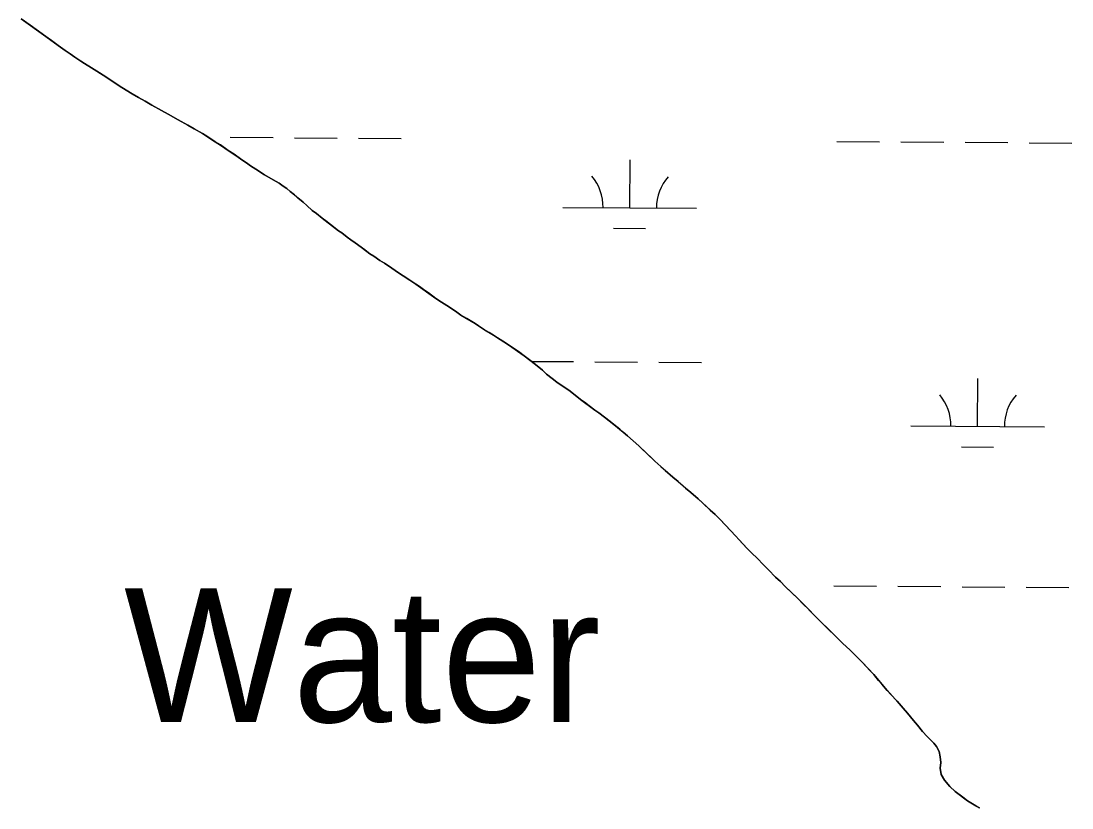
# Model space of a CAD drawing. Extents: x 3172231 to 3210228, y 940198 to 965780.
# Drawn here: x 3202842 to 3203629, y 949041 to 949630 of the extents above; entities that cross this region are included whole.
import ezdxf

# ---------------------------------------------------------------- set-up
doc = ezdxf.new("R2010")
doc.units = 0
for name, color, linetype in [('V-RIVR-IDEN', 7, 'Continuous'), ('V-SITE-VEGE', 7, 'Continuous'), ('V-TOPO-SHOR', 7, 'Continuous'), ('V-WETL-SWMP', 7, 'Continuous')]:
    doc.layers.add(name, color=color, linetype=linetype)

msp = doc.modelspace()

# ---------------------------------------------------------------- linework, layer by layer
at = {"layer": 'V-SITE-VEGE'}
for p, q in [((3202842.252, 949631.346), (3202860.766, 949618.079)), ((3202860.766, 949618.079), (3202870.019, 949611.278)), ((3202870.019, 949611.278), (3202889.711, 949597.835)), ((3202889.711, 949597.835), (3202895.099, 949594.595)), ((3202895.099, 949594.595), (3202905.705, 949587.955)), ((3202905.705, 949587.955), (3202917.656, 949579.79)), ((3202917.656, 949579.79), (3202930.286, 949572.294)), ((3202930.286, 949572.294), (3202935.168, 949569.566)), ((3202935.168, 949569.566), (3202940.05, 949566.67)), ((3202940.05, 949566.67), (3202952.345, 949560.02)), ((3202952.345, 949560.02), (3202959.922, 949555.593)), ((3202959.922, 949555.593), (3202967.166, 949551.669)), ((3202967.166, 949551.669), (3202971.71, 949548.945)), ((3202971.71, 949548.945), (3202978.112, 949545.533)), ((3202978.112, 949545.533), (3202987.537, 949539.235)), ((3202987.537, 949539.235), (3202991.41, 949536.851)), ((3202991.41, 949536.851), (3203018.001, 949518.645)), ((3203018.001, 949518.645), (3203024.567, 949514.559)), ((3203024.567, 949514.559), (3203035.514, 949508.253)), ((3203035.514, 949508.253), (3203041.234, 949504.171)), ((3203041.234, 949504.171), (3203043.587, 949502.132)), ((3203043.587, 949502.132), (3203046.954, 949499.582)), ((3203046.954, 949499.582), (3203053.342, 949493.976)), ((3203053.342, 949493.976), (3203056.201, 949491.595)), ((3203056.201, 949491.595), (3203060.235, 949487.861)), ((3203060.235, 949487.861), (3203063.264, 949485.649)), ((3203063.264, 949485.649), (3203067.639, 949482.082)), ((3203067.639, 949482.082), (3203079.751, 949472.73)), ((3203079.751, 949472.73), (3203082.274, 949471.029)), ((3203082.274, 949471.029), (3203089.173, 949465.927)), ((3203089.173, 949465.927), (3203092.2, 949463.545)), ((3203092.2, 949463.545), (3203096.745, 949460.316)), ((3203096.745, 949460.316), (3203103.307, 949455.384)), ((3203103.307, 949455.384), (3203106.168, 949453.68)), ((3203106.168, 949453.68), (3203110.712, 949450.446)), ((3203110.712, 949450.446), (3203114.249, 949448.402)), ((3203114.249, 949448.402), (3203119.633, 949444.661)), ((3203119.633, 949444.661), (3203124.852, 949441.255)), ((3203124.852, 949441.255), (3203128.217, 949438.875)), ((3203128.217, 949438.875), (3203133.099, 949435.639)), ((3203133.099, 949435.639), (3203137.811, 949432.745)), ((3203137.811, 949432.745), (3203152.788, 949422.028)), ((3203152.788, 949422.028), (3203156.827, 949419.304)), ((3203156.827, 949419.304), (3203162.889, 949415.559)), ((3203162.889, 949415.559), (3203168.443, 949411.815)), ((3203168.443, 949411.815), (3203171.474, 949409.605)), ((3203171.474, 949409.605), (3203182.079, 949403.131)), ((3203182.079, 949403.131), (3203189.149, 949398.536)), ((3203189.149, 949398.536), (3203195.885, 949394.448)), ((3203195.885, 949394.448), (3203207.163, 949387.296)), ((3203207.163, 949387.296), (3203218.775, 949379.131)), ((3203218.775, 949379.131), (3203227.186, 949372.669)), ((3203227.186, 949372.669), (3203232.398, 949368.254)), ((3203232.398, 949368.254), (3203235.593, 949365.364)), ((3203235.593, 949365.364), (3203239.8, 949362.134)), ((3203239.8, 949362.134), (3203243.163, 949359.247)), ((3203243.163, 949359.247), (3203248.045, 949356.183)), ((3203248.045, 949356.183), (3203252.252, 949353.289)), ((3203252.252, 949353.289), (3203261.001, 949346.488)), ((3203261.001, 949346.488), (3203271.599, 949338.498)), ((3203271.599, 949338.498), (3203274.628, 949336.455)), ((3203274.628, 949336.455), (3203278.833, 949333.057)), ((3203278.833, 949333.057), (3203285.898, 949327.615)), ((3203285.898, 949327.615), (3203292.964, 949321.838)), ((3203292.964, 949321.838), (3203296.159, 949319.118)), ((3203296.159, 949319.118), (3203304.564, 949311.643)), ((3203304.564, 949311.643), (3203310.618, 949306.04)), ((3203310.618, 949306.04), (3203316.665, 949300.098)), ((3203316.665, 949300.098), (3203321.038, 949296.191)), ((3203321.038, 949296.191), (3203348.948, 949271.897)), ((3203348.948, 949271.897), (3203361.723, 949260.179)), ((3203361.723, 949260.179), (3203365.084, 949256.783)), ((3203365.084, 949256.783), (3203377.18, 949244.057)), ((3203377.18, 949244.057), (3203379.363, 949241.511)), ((3203379.363, 949241.511), (3203385.408, 949235.062)), ((3203385.408, 949235.062), (3203389.441, 949230.989)), ((3203389.441, 949230.989), (3203392.804, 949227.761)), ((3203392.804, 949227.761), (3203398.012, 949222.332)), ((3203398.012, 949222.332), (3203401.709, 949218.766)), ((3203401.709, 949218.766), (3203406.917, 949213.503)), ((3203406.917, 949213.503), (3203410.615, 949210.107)), ((3203410.615, 949210.107), (3203414.144, 949206.374)), ((3203414.144, 949206.374), (3203423.051, 949197.883)), ((3203423.051, 949197.883), (3203440.524, 949180.231)), ((3203440.524, 949180.231), (3203456.994, 949164.101)), ((3203456.994, 949164.101), (3203462.71, 949158.836)), ((3203462.71, 949158.836), (3203471.615, 949149.841)), ((3203471.615, 949149.841), (3203480.35, 949140.506)), ((3203480.35, 949140.506), (3203486.391, 949133.211)), ((3203486.391, 949133.211), (3203502.513, 949115.228)), ((3203502.513, 949115.228), (3203516.949, 949097.928)), ((3203516.949, 949097.928), (3203520.308, 949094.195)), ((3203520.308, 949094.195), (3203525.35, 949089.103)), ((3203525.35, 949089.103), (3203527.364, 949086.56)), ((3203527.364, 949086.56), (3203529.373, 949083.002)), ((3203529.373, 949083.002), (3203530.196, 949078.945)), ((3203530.196, 949078.945), (3203530.511, 949074.72)), ((3203530.511, 949074.72), (3203530.153, 949070.331)), ((3203530.153, 949070.331), (3203530.804, 949065.768)), ((3203530.804, 949065.768), (3203533.317, 949061.533)), ((3203533.317, 949061.533), (3203537.345, 949056.784)), ((3203537.345, 949056.784), (3203541.208, 949052.88)), ((3203541.208, 949052.88), (3203550.461, 949045.909)), ((3203550.461, 949045.909), (3203559.556, 949040.625))]:
    msp.add_line(p, q, dxfattribs=at)
at = {"layer": 'V-TOPO-SHOR'}
for points in [[(3202842.254, 949631.346), (3202848.986, 949626.584), (3202853.699, 949623.183), (3202860.766, 949618.079), (3202864.973, 949615.017), (3202870.019, 949611.278), (3202875.237, 949607.704), (3202878.94, 949605.15), (3202882.643, 949602.598), (3202887.019, 949599.704), (3202889.711, 949597.835), (3202895.099, 949594.597), (3202900.991, 949590.853), (3202905.705, 949587.955), (3202912.775, 949583.191), (3202917.656, 949579.79), (3202925.399, 949575.19), (3202930.283, 949572.294), (3202935.168, 949569.566), (3202940.05, 949566.67), (3202947.292, 949562.748), (3202952.345, 949560.02), (3202959.922, 949555.591), (3202967.166, 949551.669), (3202971.71, 949548.945), (3202978.112, 949545.533), (3202981.983, 949542.981), (3202987.537, 949539.235), (3202991.41, 949536.851), (3202997.3, 949532.77), (3203001.677, 949529.876), (3203007.567, 949525.792), (3203010.932, 949523.41), (3203013.963, 949521.368), (3203018.001, 949518.645), (3203020.694, 949516.943), (3203024.567, 949514.559), (3203030.965, 949510.811), (3203035.514, 949508.253), (3203038.543, 949506.043), (3203041.234, 949504.171), (3203043.587, 949502.132), (3203046.954, 949499.582), (3203049.475, 949497.372), (3203053.342, 949493.976), (3203056.201, 949491.597), (3203060.235, 949487.861), (3203063.264, 949485.649), (3203067.637, 949482.082), (3203070.33, 949480.04), (3203073.863, 949477.32), (3203079.751, 949472.73), (3203082.274, 949471.029), (3203086.312, 949467.969), (3203089.173, 949465.927), (3203092.2, 949463.545), (3203096.745, 949460.313), (3203099.436, 949458.274), (3203103.307, 949455.384), (3203106.168, 949453.68), (3203110.712, 949450.446), (3203114.247, 949448.402), (3203119.633, 949444.661), (3203124.852, 949441.255), (3203128.217, 949438.875), (3203133.099, 949435.639), (3203137.811, 949432.745), (3203140.505, 949430.873), (3203143.534, 949428.662), (3203147.068, 949426.112), (3203152.788, 949422.028), (3203156.827, 949419.304), (3203162.889, 949415.559), (3203168.443, 949411.815), (3203171.472, 949409.605), (3203175.851, 949406.879), (3203182.079, 949403.131), (3203184.604, 949401.429), (3203189.149, 949398.536), (3203192.518, 949396.492), (3203195.885, 949394.448), (3203198.746, 949392.576), (3203202.786, 949390.022), (3203207.163, 949387.296), (3203210.024, 949385.256), (3203215.408, 949381.513), (3203218.775, 949379.131), (3203223.821, 949375.221), (3203227.186, 949372.669), (3203232.398, 949368.254), (3203235.593, 949365.364), (3203239.8, 949362.134), (3203243.163, 949359.247), (3203248.045, 949356.183), (3203252.252, 949353.289), (3203258.14, 949348.7), (3203261.001, 949346.49), (3203264.869, 949343.598), (3203267.392, 949341.726)], [(3203267.392, 949341.726), (3203271.599, 949338.496), (3203274.628, 949336.455), (3203278.833, 949333.057), (3203283.039, 949329.825), (3203285.898, 949327.615), (3203290.273, 949324.046), (3203292.964, 949321.838), (3203296.159, 949319.118), (3203300.361, 949315.381), (3203304.564, 949311.643), (3203306.917, 949309.437), (3203310.616, 949306.04), (3203313.976, 949302.814), (3203316.665, 949300.098), (3203321.038, 949296.191), (3203324.401, 949293.303), (3203330.117, 949288.208), (3203333.983, 949284.978), (3203339.531, 949280.053), (3203343.4, 949276.655), (3203348.948, 949271.897), (3203352.479, 949268.67), (3203358.027, 949263.574), (3203361.723, 949260.179), (3203365.084, 949256.783), (3203369.956, 949251.692), (3203372.979, 949248.468), (3203377.18, 949244.055), (3203379.363, 949241.511), (3203382.889, 949237.778), (3203385.408, 949235.062), (3203389.441, 949230.989), (3203392.804, 949227.761), (3203398.012, 949222.332), (3203401.709, 949218.766), (3203406.917, 949213.503), (3203410.615, 949210.107), (3203414.144, 949206.374), (3203419.522, 949201.278), (3203423.051, 949197.883), (3203427.925, 949192.961), (3203431.284, 949189.566), (3203436.494, 949184.304), (3203440.524, 949180.231), (3203446.742, 949174.118), (3203451.112, 949169.872), (3203456.994, 949164.101), (3203462.71, 949158.836), (3203466.239, 949155.272), (3203471.615, 949149.841), (3203477.663, 949143.392), (3203480.35, 949140.506), (3203484.042, 949136.097), (3203486.391, 949133.213), (3203490.422, 949128.632), (3203493.279, 949125.578), (3203497.813, 949120.489), (3203502.513, 949115.228), (3203505.536, 949111.666), (3203510.236, 949106.069), (3203513.089, 949102.507), (3203516.949, 949097.928), (3203520.308, 949094.195), (3203522.997, 949091.479), (3203525.35, 949089.103), (3203527.364, 949086.56), (3203529.373, 949083.002), (3203530.196, 949078.945), (3203530.511, 949074.72), (3203530.153, 949070.331), (3203530.804, 949065.768), (3203533.315, 949061.533), (3203537.345, 949056.784), (3203541.208, 949052.88), (3203546.93, 949048.629), (3203550.463, 949045.909), (3203556.861, 949042.161), (3203559.556, 949040.625)]]:
    msp.add_lwpolyline(points, dxfattribs=at)
at = {"layer": 'V-WETL-SWMP'}
for p, q in [((3202848.987, 949626.584), (3202842.255, 949631.347)), ((3202853.698, 949623.182), (3202848.987, 949626.584)), ((3202860.766, 949618.079), (3202853.698, 949623.182)), ((3202864.972, 949615.018), (3202860.766, 949618.079)), ((3202870.02, 949611.277), (3202864.972, 949615.018)), ((3202875.237, 949607.703), (3202870.02, 949611.277)), ((3202878.94, 949605.151), (3202875.237, 949607.703)), ((3202882.642, 949602.599), (3202878.94, 949605.151)), ((3202887.019, 949599.705), (3202882.642, 949602.599)), ((3202889.711, 949597.834), (3202887.019, 949599.705)), ((3202895.099, 949594.597), (3202889.711, 949597.834)), ((3202900.991, 949590.852), (3202895.099, 949594.597)), ((3202905.706, 949587.956), (3202900.991, 949590.852)), ((3202912.775, 949583.192), (3202905.706, 949587.956)), ((3202917.655, 949579.789), (3202912.775, 949583.192)), ((3202925.4, 949575.189), (3202917.655, 949579.789)), ((3202930.283, 949572.293), (3202925.4, 949575.189)), ((3202935.167, 949569.566), (3202930.283, 949572.293)), ((3202940.05, 949566.67), (3202935.167, 949569.566)), ((3202947.293, 949562.749), (3202940.05, 949566.67)), ((3202952.345, 949560.021), (3202947.293, 949562.749)), ((3202959.923, 949555.591), (3202952.345, 949560.021)), ((3202967.165, 949551.669), (3202959.923, 949555.591)), ((3202971.711, 949548.944), (3202967.165, 949551.669)), ((3202978.112, 949545.533), (3202971.711, 949548.944)), ((3202981.983, 949542.98), (3202978.112, 949545.533)), ((3202987.537, 949539.236), (3202981.983, 949542.98)), ((3202982.358, 949542.727), (3202982.827, 949542.724)), ((3202998.826, 949542.615), (3203030.825, 949542.397)), ((3203046.825, 949542.288), (3203078.824, 949542.07)), ((3203094.824, 949541.961), (3203126.823, 949541.743)), ((3202991.41, 949536.852), (3202987.537, 949539.236)), ((3202997.3, 949532.769), (3202991.41, 949536.852)), ((3203452.724, 949539.525), (3203484.723, 949539.307)), ((3203500.723, 949539.198), (3203532.722, 949538.98)), ((3203548.721, 949538.872), (3203580.721, 949538.654)), ((3203596.72, 949538.545), (3203628.72, 949538.327)), ((3203001.676, 949529.875), (3202997.3, 949532.769)), ((3203007.567, 949525.792), (3203001.676, 949529.875)), ((3203010.932, 949523.41), (3203007.567, 949525.792)), ((3203013.962, 949521.368), (3203010.932, 949523.41)), ((3203018.001, 949518.645), (3203013.962, 949521.368)), ((3203020.695, 949516.943), (3203018.001, 949518.645)), ((3203297.79, 949489.837), (3203298.035, 949525.836)), ((3203024.567, 949514.558), (3203020.695, 949516.943)), ((3203030.966, 949510.81), (3203024.567, 949514.558)), ((3203035.513, 949508.254), (3203030.966, 949510.81)), ((3203038.542, 949506.043), (3203035.513, 949508.254)), ((3203041.234, 949504.171), (3203038.542, 949506.043)), ((3203043.588, 949502.132), (3203041.234, 949504.171)), ((3203046.953, 949499.582), (3203043.588, 949502.132)), ((3203049.475, 949497.373), (3203046.953, 949499.582)), ((3203053.342, 949493.976), (3203049.475, 949497.373)), ((3203056.201, 949491.597), (3203053.342, 949493.976)), ((3203060.236, 949487.861), (3203056.201, 949491.597)), ((3203063.264, 949485.65), (3203060.236, 949487.861)), ((3203247.791, 949490.177), (3203347.789, 949489.496)), ((3203067.637, 949482.081), (3203063.264, 949485.65)), ((3203070.329, 949480.04), (3203067.637, 949482.081)), ((3203073.862, 949477.32), (3203070.329, 949480.04)), ((3203079.75, 949472.73), (3203073.862, 949477.32)), ((3203082.274, 949471.028), (3203079.75, 949472.73)), ((3203086.312, 949467.968), (3203082.274, 949471.028)), ((3203285.685, 949474.488), (3203309.685, 949474.324)), ((3203089.173, 949465.926), (3203086.312, 949467.968)), ((3203092.2, 949463.546), (3203089.173, 949465.926)), ((3203096.744, 949460.314), (3203092.2, 949463.546)), ((3203099.436, 949458.274), (3203096.744, 949460.314)), ((3203103.306, 949455.383), (3203099.436, 949458.274)), ((3203106.168, 949453.679), (3203103.306, 949455.383)), ((3203110.712, 949450.447), (3203106.168, 949453.679)), ((3203114.248, 949448.403), (3203110.712, 949450.447)), ((3203119.633, 949444.66), (3203114.248, 949448.403)), ((3203124.851, 949441.255), (3203119.633, 949444.66)), ((3203128.217, 949438.874), (3203124.851, 949441.255)), ((3203133.098, 949435.64), (3203128.217, 949438.874)), ((3203137.812, 949432.745), (3203133.098, 949435.64)), ((3203140.505, 949430.873), (3203137.812, 949432.745)), ((3203143.534, 949428.662), (3203140.505, 949430.873)), ((3203147.068, 949426.111), (3203143.534, 949428.662)), ((3203152.789, 949422.028), (3203147.068, 949426.111)), ((3203156.828, 949419.305), (3203152.789, 949422.028)), ((3203162.889, 949415.559), (3203156.828, 949419.305)), ((3203168.444, 949411.815), (3203162.889, 949415.559)), ((3203171.472, 949409.604), (3203168.444, 949411.815)), ((3203175.85, 949406.879), (3203171.472, 949409.604)), ((3203182.079, 949403.132), (3203175.85, 949406.879)), ((3203184.604, 949401.43), (3203182.079, 949403.132)), ((3203189.149, 949398.536), (3203184.604, 949401.43)), ((3203192.517, 949396.492), (3203189.149, 949398.536)), ((3203195.884, 949394.448), (3203192.517, 949396.492)), ((3203198.746, 949392.576), (3203195.884, 949394.448)), ((3203202.786, 949390.022), (3203198.746, 949392.576)), ((3203207.163, 949387.297), (3203202.786, 949390.022)), ((3203210.024, 949385.256), (3203207.163, 949387.297)), ((3203215.409, 949381.513), (3203210.024, 949385.256)), ((3203218.775, 949379.131), (3203215.409, 949381.513)), ((3203223.822, 949375.221), (3203218.775, 949379.131)), ((3203227.186, 949372.67), (3203223.822, 949375.221)), ((3203224.242, 949374.903), (3203255.597, 949374.689)), ((3203232.399, 949368.253), (3203227.186, 949372.67)), ((3203271.597, 949374.58), (3203303.596, 949374.362)), ((3203319.596, 949374.253), (3203351.595, 949374.036)), ((3203235.594, 949365.365), (3203232.399, 949368.253)), ((3203239.799, 949362.135), (3203235.594, 949365.365)), ((3203243.162, 949359.247), (3203239.799, 949362.135)), ((3203558.118, 949326.199), (3203558.363, 949362.198)), ((3203248.045, 949356.182), (3203243.162, 949359.247)), ((3203252.252, 949353.289), (3203248.045, 949356.182)), ((3203258.14, 949348.699), (3203252.252, 949353.289)), ((3203261, 949346.489), (3203258.14, 949348.699)), ((3203264.869, 949343.598), (3203261, 949346.489)), ((3203267.393, 949341.727), (3203264.869, 949343.598)), ((3203271.599, 949338.497), (3203267.393, 949341.727)), ((3203274.628, 949336.455), (3203271.599, 949338.497)), ((3203278.833, 949333.056), (3203274.628, 949336.455)), ((3203283.039, 949329.825), (3203278.833, 949333.056)), ((3203285.899, 949327.615), (3203283.039, 949329.825)), ((3203290.272, 949324.046), (3203285.899, 949327.615)), ((3203292.963, 949321.837), (3203290.272, 949324.046)), ((3203296.158, 949319.118), (3203292.963, 949321.837)), ((3203508.119, 949326.539), (3203608.117, 949325.858)), ((3203304.564, 949311.644), (3203296.158, 949319.118)), ((3203306.917, 949309.437), (3203304.564, 949311.644)), ((3203310.616, 949306.04), (3203306.917, 949309.437)), ((3203313.977, 949302.814), (3203310.616, 949306.04)), ((3203546.013, 949310.85), (3203570.013, 949310.686)), ((3203316.665, 949300.098), (3203313.977, 949302.814)), ((3203321.037, 949296.191), (3203316.665, 949300.098)), ((3203324.4, 949293.303), (3203321.037, 949296.191)), ((3203330.116, 949288.207), (3203324.4, 949293.303)), ((3203333.984, 949284.978), (3203330.116, 949288.207)), ((3203339.532, 949280.052), (3203333.984, 949284.978)), ((3203343.399, 949276.655), (3203339.532, 949280.052)), ((3203348.948, 949271.897), (3203343.399, 949276.655)), ((3203352.479, 949268.67), (3203348.948, 949271.897)), ((3203358.026, 949263.575), (3203352.479, 949268.67)), ((3203361.724, 949260.179), (3203358.026, 949263.575)), ((3203365.085, 949256.784), (3203361.724, 949260.179)), ((3203369.956, 949251.692), (3203365.085, 949256.784)), ((3203372.98, 949248.468), (3203369.956, 949251.692)), ((3203377.18, 949244.055), (3203372.98, 949248.468)), ((3203379.362, 949241.511), (3203377.18, 949244.055)), ((3203382.89, 949237.777), (3203379.362, 949241.511)), ((3203385.409, 949235.062), (3203382.89, 949237.777)), ((3203389.442, 949230.988), (3203385.409, 949235.062)), ((3203392.803, 949227.762), (3203389.442, 949230.988)), ((3203398.011, 949222.331), (3203392.803, 949227.762)), ((3203401.709, 949218.766), (3203398.011, 949222.331)), ((3203406.917, 949213.503), (3203401.709, 949218.766)), ((3203410.616, 949210.107), (3203406.917, 949213.503)), ((3203414.143, 949206.373), (3203410.616, 949210.107)), ((3203419.522, 949201.279), (3203414.143, 949206.373)), ((3203450.459, 949206.858), (3203482.458, 949206.64)), ((3203498.458, 949206.531), (3203530.457, 949206.313)), ((3203546.457, 949206.204), (3203578.456, 949205.986)), ((3203594.456, 949205.878), (3203626.455, 949205.66)), ((3203423.051, 949197.883), (3203419.522, 949201.279)), ((3203427.924, 949192.961), (3203423.051, 949197.883)), ((3203431.284, 949189.566), (3203427.924, 949192.961)), ((3203436.493, 949184.304), (3203431.284, 949189.566)), ((3203440.525, 949180.23), (3203436.493, 949184.304)), ((3203446.743, 949174.118), (3203440.525, 949180.23)), ((3203451.113, 949169.873), (3203446.743, 949174.118)), ((3203456.994, 949164.101), (3203451.113, 949169.873)), ((3203462.71, 949158.836), (3203456.994, 949164.101)), ((3203466.238, 949155.272), (3203462.71, 949158.836)), ((3203471.615, 949149.84), (3203466.238, 949155.272)), ((3203477.662, 949143.391), (3203471.615, 949149.84)), ((3203480.35, 949140.506), (3203477.662, 949143.391)), ((3203484.043, 949136.096), (3203480.35, 949140.506)), ((3203486.392, 949133.213), (3203484.043, 949136.096)), ((3203490.422, 949128.632), (3203486.392, 949133.213)), ((3203493.278, 949125.578), (3203490.422, 949128.632)), ((3203497.812, 949120.488), (3203493.278, 949125.578)), ((3203502.514, 949115.228), (3203497.812, 949120.488)), ((3203505.536, 949111.666), (3203502.514, 949115.228)), ((3203510.236, 949106.069), (3203505.536, 949111.666)), ((3203513.089, 949102.508), (3203510.236, 949106.069)), ((3203516.95, 949097.928), (3203513.089, 949102.508)), ((3203520.309, 949094.195), (3203516.95, 949097.928)), ((3203522.997, 949091.479), (3203520.309, 949094.195)), ((3203525.35, 949089.103), (3203522.997, 949091.479)), ((3203527.363, 949086.559), (3203525.35, 949089.103)), ((3203529.372, 949083.002), (3203527.363, 949086.559)), ((3203530.196, 949078.945), (3203529.372, 949083.002)), ((3203530.512, 949074.721), (3203530.196, 949078.945)), ((3203530.152, 949070.332), (3203530.512, 949074.721)), ((3203530.804, 949065.768), (3203530.152, 949070.332)), ((3203533.316, 949061.533), (3203530.804, 949065.768)), ((3203537.345, 949056.784), (3203533.316, 949061.533)), ((3203541.209, 949052.88), (3203537.345, 949056.784)), ((3203546.93, 949048.628), (3203541.209, 949052.88)), ((3203550.463, 949045.908), (3203546.93, 949048.628)), ((3203556.861, 949042.16), (3203550.463, 949045.908)), ((3203559.556, 949040.626), (3203556.861, 949042.16))]:
    msp.add_line(p, q, dxfattribs=at)
for centre, start, end in [((3203242.551, 949490.687), 358.838165, 40.381824), ((3203353.035, 949489.935), 138.838162, 180.381821), ((3203502.88, 949327.05), 358.838165, 40.381824), ((3203613.363, 949326.297), 138.838162, 180.381821)]:
    msp.add_arc(centre, 35.246, start, end, dxfattribs=at)

# ---------------------------------------------------------------- texts
at = {"layer": 'V-RIVR-IDEN'}
msp.add_text('Water', height=99.9998, dxfattribs=at).set_placement((3202919.374, 949104.933))

doc.saveas('drawing.dxf')
